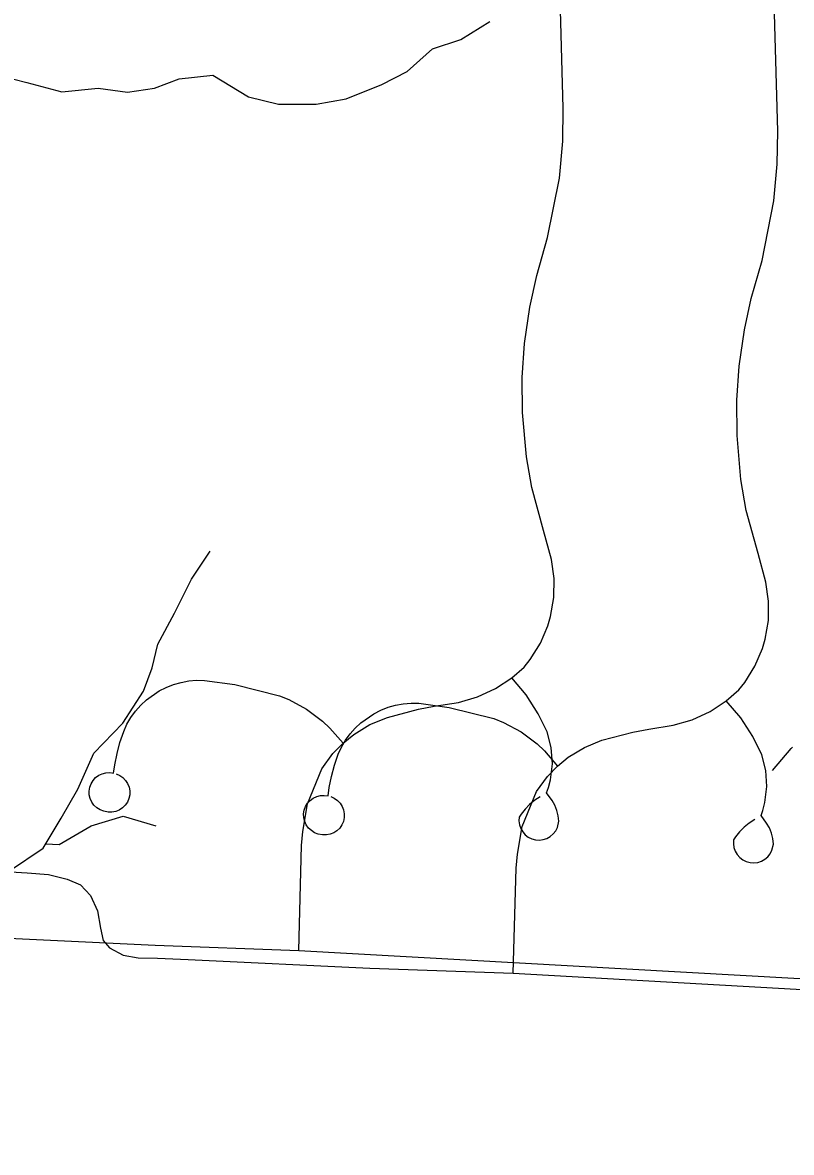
# Model space of a CAD drawing. Extents: x -38.2 to 41.9, y -4 to 24.9.
# Drawn here: x 5.1828 to 5.4927, y 18.4463 to 18.9017 of the extents above; entities that cross this region are included whole.
import ezdxf

# ---------------------------------------------------------------- set-up
doc = ezdxf.new("R2010")
doc.units = 0
for name, color, linetype in [('GM_X_Minor_River', 7, 'Continuous'), ('GM_X_State_Location', 7, 'Continuous'), ('GM_X_Township_Road', 7, 'Continuous')]:
    doc.layers.add(name, color=color, linetype=linetype)

msp = doc.modelspace()

# ---------------------------------------------------------------- linework, layer by layer
at = {"layer": 'GM_X_Minor_River'}
for points in [[(5.17394, 18.88022), (5.18454, 18.87756), (5.19854, 18.87376), (5.2133, 18.87527), (5.22503, 18.87375), (5.23601, 18.87526), (5.24585, 18.87905), (5.25947, 18.88056), (5.27386, 18.87184), (5.28597, 18.8688), (5.30111, 18.86879), (5.31322, 18.87106), (5.3276, 18.87674), (5.33781, 18.88205), (5.34803, 18.89114), (5.35938, 18.89493), (5.37111, 18.90213)], [(5.09427, 18.43922), (5.0935, 18.44908), (5.09577, 18.4616), (5.10068, 18.47108), (5.11279, 18.48283), (5.12452, 18.49193), (5.13436, 18.50444), (5.14078, 18.51696), (5.15024, 18.52644), (5.16348, 18.53629), (5.1718, 18.54918), (5.17747, 18.5598), (5.1911, 18.5689), (5.19828, 18.58103), (5.20509, 18.59278), (5.21152, 18.60719), (5.22324, 18.61932), (5.23157, 18.63222), (5.23497, 18.64169), (5.23723, 18.65117), (5.24404, 18.66369), (5.25085, 18.67733), (5.25841, 18.68871)], [(5.19215, 18.57067), (5.19753, 18.57041), (5.21039, 18.57799), (5.22326, 18.58178), (5.23651, 18.57798)]]:
    msp.add_lwpolyline(points, dxfattribs=at)
at = {"layer": 'GM_X_State_Location'}
for points in [[(5.38223, 18.56652), (5.38412, 18.57768), (5.38988, 18.59171), (5.39435, 18.59786), (5.39841, 18.60201), (5.40274, 18.60559), (5.40925, 18.60953), (5.4163, 18.6124), (5.42881, 18.61572), (5.43517, 18.61693), (5.44501, 18.61846), (5.45268, 18.6207), (5.45992, 18.62406), (5.46644, 18.62835), (5.47143, 18.63276), (5.47386, 18.63577), (5.47797, 18.64232), (5.48102, 18.64942), (5.48211, 18.65313), (5.48342, 18.66075), (5.48352, 18.66847), (5.48242, 18.67613), (5.47926, 18.68778), (5.47447, 18.7051), (5.47235, 18.71754), (5.47076, 18.73535), (5.47069, 18.74949), (5.47162, 18.76321), (5.47374, 18.77788), (5.47653, 18.79055), (5.48088, 18.80586), (5.48564, 18.8299), (5.48698, 18.84471), (5.4872, 18.85799), (5.48401, 18.97187)], [(5.47792, 18.58042), (5.47569, 18.57903), (5.47364, 18.57738), (5.47179, 18.57552), (5.47016, 18.57345), (5.4694, 18.57228), (5.46932, 18.57072), (5.46954, 18.56917), (5.47005, 18.5677), (5.47084, 18.56635), (5.47187, 18.56518), (5.47311, 18.56423), (5.47451, 18.56354), (5.47602, 18.56313), (5.47757, 18.56302), (5.47912, 18.5632), (5.4806, 18.56369), (5.48197, 18.56445), (5.48316, 18.56547), (5.48413, 18.56668), (5.48485, 18.56807), (5.48542, 18.57059), (5.48517, 18.57281), (5.48462, 18.57498), (5.48379, 18.57706), (5.48268, 18.57901), (5.48048, 18.58207), (5.48122, 18.58417), (5.48204, 18.58733), (5.4828, 18.59379), (5.48235, 18.60027), (5.48072, 18.60657), (5.47714, 18.61395), (5.47225, 18.62151), (5.46644, 18.62835)], [(5.30699, 18.58971), (5.30842, 18.58908), (5.30968, 18.5882), (5.31076, 18.58708), (5.3116, 18.58578), (5.31217, 18.58434), (5.31245, 18.58281), (5.31242, 18.58126), (5.3121, 18.57974), (5.31149, 18.57832), (5.31062, 18.57705), (5.30951, 18.57596), (5.30821, 18.57512), (5.30678, 18.57453), (5.30525, 18.57424), (5.30371, 18.57425), (5.30193, 18.57462), (5.30049, 18.57517), (5.29917, 18.57599), (5.29804, 18.57704), (5.29713, 18.5783), (5.29649, 18.5797), (5.29612, 18.58121), (5.29606, 18.58275), (5.2963, 18.58429), (5.29685, 18.58574), (5.29765, 18.58706), (5.2987, 18.5882), (5.29995, 18.58911), (5.30135, 18.58977), (5.30285, 18.59013), (5.3044, 18.5902), (5.30593, 18.58997), (5.3064, 18.59332), (5.30732, 18.59788), (5.30852, 18.60238), (5.31002, 18.60679), (5.31134, 18.60966), (5.31293, 18.6124), (5.31478, 18.61496), (5.31686, 18.61734), (5.31917, 18.61951), (5.32433, 18.62313), (5.32716, 18.62456), (5.3301, 18.62571), (5.33314, 18.62657), (5.33625, 18.62714), (5.3394, 18.6274), (5.34256, 18.62737), (5.35476, 18.62567), (5.3728, 18.62114), (5.37657, 18.61964), (5.38371, 18.61581), (5.3902, 18.61096), (5.39316, 18.60818), (5.39841, 18.60201)], [(4.58768, 18.59498), (4.66246, 18.59048), (4.70085, 18.58762), (4.83717, 18.57897), (4.97696, 18.57073), (5.07206, 18.56566), (5.1846, 18.559), (5.19324, 18.55831), (5.20081, 18.55642), (5.20612, 18.55414), (5.2102, 18.54988), (5.21294, 18.54363), (5.21417, 18.53671), (5.21531, 18.53169), (5.21786, 18.52875), (5.22326, 18.52582), (5.22933, 18.52468), (5.23719, 18.52459), (5.24951, 18.52411), (5.32276, 18.52059), (5.38058, 18.51848), (5.58021, 18.5073), (5.64067, 18.50411), (5.87307, 18.49149)], [(5.38058, 18.51848), (5.38171, 18.56088), (5.38223, 18.56652)]]:
    msp.add_lwpolyline(points, dxfattribs=at)
at = {"layer": 'GM_X_Township_Road'}
for points in [[(5.29575, 18.5757), (5.29765, 18.58686), (5.30341, 18.6009), (5.30787, 18.60705), (5.31194, 18.6112), (5.31626, 18.61478), (5.32277, 18.61872), (5.32982, 18.62159), (5.34233, 18.6249), (5.34869, 18.62612), (5.35853, 18.62765), (5.3662, 18.62989), (5.37345, 18.63325), (5.37996, 18.63754), (5.38495, 18.64195), (5.38738, 18.64496), (5.3915, 18.65151), (5.39454, 18.65861), (5.39564, 18.66232), (5.39695, 18.66994), (5.39705, 18.67766), (5.39595, 18.68531), (5.39278, 18.69697), (5.38799, 18.71429), (5.38587, 18.72673), (5.38428, 18.74454), (5.38421, 18.75868), (5.38514, 18.7724), (5.38726, 18.78707), (5.39005, 18.79974), (5.3944, 18.81505), (5.39916, 18.83908), (5.40051, 18.8539), (5.40072, 18.86718), (5.39754, 18.98106)], [(5.39144, 18.58961), (5.38922, 18.58822), (5.38716, 18.58657), (5.38531, 18.58471), (5.38369, 18.58264), (5.38292, 18.58146), (5.38284, 18.57991), (5.38306, 18.57836), (5.38357, 18.57689), (5.38436, 18.57554), (5.3854, 18.57437), (5.38663, 18.57342), (5.38804, 18.57273), (5.38954, 18.57232), (5.39109, 18.57221), (5.39265, 18.57239), (5.39413, 18.57288), (5.39549, 18.57364), (5.39668, 18.57465), (5.39766, 18.57587), (5.39838, 18.57726), (5.39894, 18.57977), (5.39869, 18.582), (5.39815, 18.58417), (5.39731, 18.58625), (5.39621, 18.58819), (5.394, 18.59126), (5.39475, 18.59336), (5.39557, 18.59651), (5.39633, 18.60298), (5.39587, 18.60946), (5.39424, 18.61576), (5.39066, 18.62314), (5.38577, 18.6307), (5.37996, 18.63754)], [(5.22052, 18.59889), (5.22194, 18.59827), (5.22321, 18.59738), (5.22428, 18.59627), (5.22512, 18.59497), (5.22569, 18.59353), (5.22597, 18.592), (5.22595, 18.59045), (5.22562, 18.58893), (5.22501, 18.58751), (5.22414, 18.58624), (5.22303, 18.58515), (5.22173, 18.5843), (5.2203, 18.58372), (5.21878, 18.58343), (5.21723, 18.58344), (5.21546, 18.58381), (5.21401, 18.58436), (5.21269, 18.58517), (5.21156, 18.58623), (5.21065, 18.58749), (5.21001, 18.58889), (5.20965, 18.5904), (5.20959, 18.59194), (5.20983, 18.59348), (5.21037, 18.59493), (5.21117, 18.59625), (5.21222, 18.59738), (5.21347, 18.5983), (5.21487, 18.59896), (5.21638, 18.59932), (5.21792, 18.59939), (5.21945, 18.59916), (5.21992, 18.6025), (5.22084, 18.60707), (5.22204, 18.61157), (5.22354, 18.61598), (5.22486, 18.61885), (5.22646, 18.62159), (5.2283, 18.62415), (5.23038, 18.62653), (5.23269, 18.6287), (5.23786, 18.63232), (5.24068, 18.63375), (5.24362, 18.6349), (5.24666, 18.63576), (5.24978, 18.63633), (5.25292, 18.63659), (5.25608, 18.63656), (5.26828, 18.63486), (5.28632, 18.63033), (5.29009, 18.62883), (5.29723, 18.625), (5.30372, 18.62015), (5.30668, 18.61737), (5.31194, 18.6112)], [(5.48506, 18.6003), (5.49256, 18.60904), (5.49316, 18.60958)], [(5.2941, 18.52767), (5.29523, 18.57007), (5.29575, 18.5757)], [(5.16303, 18.5333), (5.23628, 18.52978), (5.2941, 18.52767), (5.49373, 18.51649), (5.55419, 18.5133), (5.78659, 18.50068), (5.78758, 18.50063)]]:
    msp.add_lwpolyline(points, dxfattribs=at)

doc.saveas('drawing.dxf')
